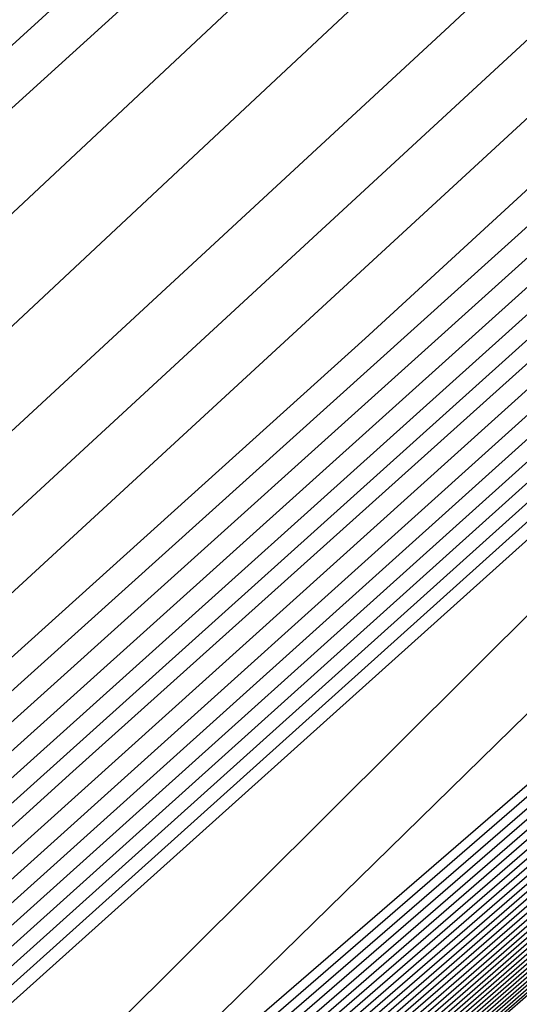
# Model space of a CAD drawing. Extents: x 3249832 to 3255657, y 13789405 to 13793316.
# Tile 695 of 1056: x 3253204.177 to 3253204.447, y 13791254.127 to 13791254.659. Entities that reach past the tile are written whole.
import ezdxf

# ---------------------------------------------------------------- set-up
doc = ezdxf.new("R2010")
doc.units = 0
doc.header["$LTSCALE"] = 100
doc.header["$MEASUREMENT"] = 0
for name, color, linetype in [('GRATIO_03231_CON', 1, 'CONTINUOUS'), ('GRATIO_0323_ICON', 1, 'CONTINUOUS'), ('TARGETS_EAST', 7, 'CONTINUOUS')]:
    doc.layers.add(name, color=color, linetype=linetype)

# ---------------------------------------------------------------- blocks, each defined once
blk = doc.blocks.new('Gratio_032316_contours')
at = {"layer": 'GRATIO_03231_CON', "color": 1, "linetype": 'Continuous', "flags": 128}
for points in [[(3253191.38948, 13791242.74693), (3253204.20177, 13791253.91476), (3253220.64692, 13791268.27361), (3253235.06832, 13791280.87154), (3253243.17797, 13791287.9558), (3253246.1624, 13791290.57039), (3253246.57675, 13791290.9585), (3253246.96225, 13791291.35027), (3253249.80431, 13791293.92376), (3253257.57439, 13791300.84397), (3253271.51029, 13791313.19303), (3253287.91518, 13791327.72135), (3253301.85855, 13791340.09648)], [(3253191.79994, 13791243.10847), (3253204.44943, 13791254.13256), (3253220.77772, 13791268.38874), (3253235.12384, 13791280.92083), (3253243.19412, 13791287.97073), (3253246.16397, 13791290.57276), (3253246.57604, 13791290.95929), (3253246.95683, 13791291.34766), (3253249.76811, 13791293.89481), (3253257.45544, 13791300.74264), (3253271.24372, 13791312.9616), (3253287.47511, 13791327.33655), (3253301.27112, 13791339.58093)], [(3253192.2104, 13791243.47001), (3253204.69709, 13791254.35035), (3253220.90851, 13791268.50387), (3253235.17936, 13791280.97012), (3253243.21028, 13791287.98567), (3253246.16554, 13791290.57512), (3253246.57533, 13791290.96009), (3253246.95142, 13791291.34505), (3253249.73191, 13791293.86587), (3253257.33649, 13791300.6413), (3253270.97714, 13791312.73018), (3253287.03505, 13791326.95176), (3253300.68369, 13791339.06538)], [(3253193.03132, 13791244.19308), (3253205.19242, 13791254.78595), (3253221.17009, 13791268.73414), (3253235.29039, 13791281.0687), (3253243.24258, 13791288.01553), (3253246.16868, 13791290.57985), (3253246.5739, 13791290.96168), (3253246.94058, 13791291.33982), (3253249.6595, 13791293.80799), (3253257.09858, 13791300.43863), (3253270.44399, 13791312.26734), (3253286.15492, 13791326.18216), (3253299.50883, 13791338.03428)], [(3253193.44178, 13791244.55462), (3253205.44008, 13791255.00375), (3253221.30088, 13791268.84927), (3253235.34591, 13791281.11799), (3253243.25874, 13791288.03047), (3253246.17025, 13791290.58221), (3253246.57319, 13791290.96248), (3253246.93516, 13791291.33721), (3253249.6233, 13791293.77904), (3253256.97963, 13791300.3373), (3253270.17741, 13791312.03592), (3253285.71485, 13791325.79737), (3253298.92139, 13791337.51873)], [(3253193.85224, 13791244.91616), (3253205.68774, 13791255.22155), (3253221.43167, 13791268.9644), (3253235.40143, 13791281.16728), (3253243.27489, 13791288.0454), (3253246.17182, 13791290.58457), (3253246.57247, 13791290.96327), (3253246.92974, 13791291.3346), (3253249.5871, 13791293.7501), (3253256.86068, 13791300.23596), (3253269.91084, 13791311.8045), (3253285.27479, 13791325.41257), (3253298.33396, 13791337.00318)], [(3253194.2627, 13791245.2777), (3253205.9354, 13791255.43934), (3253221.56246, 13791269.07954), (3253235.45695, 13791281.21658), (3253243.29104, 13791288.06033), (3253246.17339, 13791290.58694), (3253246.57176, 13791290.96407), (3253246.92432, 13791291.33198), (3253249.55089, 13791293.72116), (3253256.74173, 13791300.13463), (3253269.64426, 13791311.57307), (3253284.83472, 13791325.02777), (3253297.74653, 13791336.48763)], [(3253195.08362, 13791246.00077), (3253206.43072, 13791255.87494), (3253221.82404, 13791269.3098), (3253235.56798, 13791281.31516), (3253243.32335, 13791288.0902), (3253246.17654, 13791290.59166), (3253246.57033, 13791290.96566), (3253246.91348, 13791291.32676), (3253249.47849, 13791293.66327), (3253256.50383, 13791299.93196), (3253269.11111, 13791311.11023), (3253283.95459, 13791324.25817), (3253296.57167, 13791335.45653)], [(3253296.46279, 13791335.72253), (3253283.73895, 13791324.65329), (3253268.77541, 13791311.59727), (3253256.05979, 13791300.487), (3253256.05979, 13791300.487), (3253248.95714, 13791294.27347), (3253246.3422, 13791291.98168), (3253245.96716, 13791291.65513), (3253245.95906, 13791291.66315), (3253245.94444, 13791291.67844), (3253245.92473, 13791291.69951), (3253245.63026, 13791291.48345), (3253243.707, 13791289.82171), (3253238.52984, 13791285.2643), (3253229.28824, 13791277.08273), (3253218.4299, 13791267.43449), (3253209.21711, 13791259.19857), (3253203.96156, 13791254.41974), (3253201.17274, 13791251.80591)], [(3253195.49408, 13791246.36231), (3253206.67838, 13791256.09274), (3253221.95483, 13791269.42494), (3253235.6235, 13791281.36445), (3253243.3395, 13791288.10513), (3253246.17811, 13791290.59402), (3253246.56962, 13791290.96646), (3253246.90806, 13791291.32415), (3253249.44229, 13791293.63433), (3253256.38488, 13791299.83062), (3253268.84454, 13791310.87881), (3253283.51452, 13791323.87338), (3253295.98424, 13791334.94098)], [(3253295.87663, 13791335.20388), (3253283.3014, 13791324.26387), (3253268.51275, 13791311.36015), (3253255.94603, 13791300.37914), (3253255.94603, 13791300.37914), (3253248.92653, 13791294.23785), (3253246.33944, 13791291.97568), (3253245.95993, 13791291.66258), (3253245.67105, 13791291.45355), (3253243.78755, 13791289.84359), (3253238.73212, 13791285.41271), (3253229.71987, 13791277.44555), (3253219.13574, 13791268.04515), (3253210.15712, 13791260.01917), (3253205.02708, 13791255.35463), (3253202.25149, 13791252.75594), (3253199.40186, 13791250.10686)], [(3253195.90454, 13791246.72385), (3253206.92604, 13791256.31054), (3253222.08562, 13791269.54007), (3253235.67902, 13791281.41374), (3253243.35566, 13791288.12007), (3253246.17968, 13791290.59639), (3253246.56891, 13791290.96725), (3253246.90264, 13791291.32154), (3253249.40609, 13791293.60539), (3253256.26593, 13791299.72929), (3253268.57796, 13791310.64739), (3253283.07446, 13791323.48858), (3253295.39681, 13791334.42543)], [(3253295.29047, 13791334.68522), (3253282.86386, 13791323.87446), (3253268.2501, 13791311.12303), (3253255.83226, 13791300.27128), (3253255.83226, 13791300.27128), (3253248.89643, 13791294.20168), (3253246.34073, 13791291.96524), (3253245.96634, 13791291.65508), (3253245.68492, 13791291.45158), (3253243.85017, 13791289.8842), (3253238.92627, 13791285.56963), (3253230.14909, 13791277.81089), (3253219.84127, 13791268.65612), (3253211.09712, 13791260.83977), (3253206.0926, 13791256.28952), (3253203.33023, 13791253.70596), (3253200.39417, 13791250.98293)], [(3253196.31501, 13791247.08539), (3253207.1737, 13791256.52833), (3253222.21641, 13791269.6552), (3253235.73454, 13791281.46303), (3253243.37181, 13791288.135), (3253246.18125, 13791290.59875), (3253246.56819, 13791290.96805), (3253246.89722, 13791291.31892), (3253249.36988, 13791293.57645), (3253256.14697, 13791299.62795), (3253268.31138, 13791310.41597), (3253282.63439, 13791323.10378), (3253294.80938, 13791333.90988)], [(3253294.70431, 13791334.16656), (3253282.42631, 13791323.48505), (3253267.98745, 13791310.88591), (3253255.7185, 13791300.16342), (3253255.7185, 13791300.16342), (3253248.86632, 13791294.16552), (3253246.34201, 13791291.95481), (3253245.97275, 13791291.64758), (3253245.6988, 13791291.44962), (3253243.91279, 13791289.92481), (3253239.12041, 13791285.72655), (3253230.57831, 13791278.17623), (3253220.5468, 13791269.26709), (3253212.03713, 13791261.66037), (3253207.15812, 13791257.22441), (3253204.40898, 13791254.65598), (3253201.38649, 13791251.85899)], [(3253197.13593, 13791247.80846), (3253207.66903, 13791256.96393), (3253222.47799, 13791269.88547), (3253235.84557, 13791281.56162), (3253243.40412, 13791288.16487), (3253246.18439, 13791290.60348), (3253246.56677, 13791290.96964), (3253246.88638, 13791291.3137), (3253249.29748, 13791293.51856), (3253255.90907, 13791299.42528), (3253267.77823, 13791309.95312), (3253281.75426, 13791322.33419), (3253293.63452, 13791332.87878)], [(3253293.53199, 13791333.12925), (3253281.55121, 13791322.70622), (3253267.46214, 13791310.41166), (3253255.49098, 13791299.9477), (3253255.49098, 13791299.9477), (3253248.80612, 13791294.09318), (3253246.34458, 13791291.93395), (3253245.98558, 13791291.63258), (3253245.72656, 13791291.44569), (3253244.03802, 13791290.00603), (3253239.5087, 13791286.04039), (3253231.43675, 13791278.90691), (3253221.95787, 13791270.48904), (3253213.91715, 13791263.30158), (3253209.28916, 13791259.09418), (3253206.56647, 13791256.55602), (3253203.37112, 13791253.61112), (3253198.43501, 13791249.15506)], [(3253197.54639, 13791248.17), (3253207.91669, 13791257.18173), (3253222.60878, 13791270.0006), (3253235.90109, 13791281.61091), (3253243.42027, 13791288.1798), (3253246.18596, 13791290.60584), (3253246.56605, 13791290.97044), (3253246.88096, 13791291.31109), (3253249.26128, 13791293.48962), (3253255.79012, 13791299.32395), (3253267.51166, 13791309.7217), (3253281.31419, 13791321.94939), (3253293.04709, 13791332.36323), (3253299.24948, 13791337.92415)], [(3253299.21969, 13791338.01181), (3253292.94584, 13791332.61059), (3253281.11367, 13791322.3168), (3253267.19948, 13791310.17454), (3253255.37722, 13791299.83984), (3253255.37722, 13791299.83983), (3253248.77601, 13791294.05701), (3253246.34587, 13791291.92352), (3253245.99199, 13791291.62508), (3253245.74044, 13791291.44372), (3253244.10063, 13791290.04663), (3253239.70285, 13791286.19731), (3253231.86597, 13791279.27225), (3253222.6634, 13791271.10001), (3253214.85715, 13791264.12218), (3253210.35468, 13791260.02907), (3253207.64522, 13791257.50604), (3253204.36344, 13791254.48718), (3253199.25939, 13791249.88337)], [(3253197.95685, 13791248.53154), (3253208.16435, 13791257.39953), (3253222.73957, 13791270.11573), (3253235.95661, 13791281.6602), (3253243.43643, 13791288.19473), (3253246.18754, 13791290.6082), (3253246.56534, 13791290.97123), (3253246.87554, 13791291.30847), (3253249.22507, 13791293.46068), (3253255.67117, 13791299.22261), (3253267.24508, 13791309.49028), (3253280.87413, 13791321.56459), (3253292.45966, 13791331.84768), (3253298.58416, 13791337.33876)], [(3253298.55474, 13791337.42533), (3253292.35968, 13791332.09194), (3253280.67612, 13791321.92739), (3253266.93683, 13791309.93742), (3253255.26346, 13791299.73197), (3253255.26346, 13791299.73197), (3253248.74591, 13791294.02084), (3253246.34715, 13791291.91308), (3253245.99841, 13791291.61758), (3253245.75432, 13791291.44175), (3253244.16325, 13791290.08724), (3253239.89699, 13791286.35423), (3253232.29519, 13791279.63759), (3253223.36893, 13791271.71098), (3253215.79716, 13791264.94278), (3253211.4202, 13791260.96396), (3253208.72397, 13791258.45606), (3253205.35575, 13791255.36324), (3253200.08377, 13791250.61169)], [(3253198.36731, 13791248.89308), (3253208.41201, 13791257.61732), (3253222.87037, 13791270.23087), (3253236.01213, 13791281.70949), (3253243.45258, 13791288.20967), (3253246.18911, 13791290.61057), (3253246.56463, 13791290.97203), (3253246.87012, 13791291.30586), (3253249.18887, 13791293.43173), (3253255.55222, 13791299.12128), (3253266.9785, 13791309.25886), (3253280.43407, 13791321.17979), (3253291.87223, 13791331.33213), (3253297.91884, 13791336.75338)], [(3253297.8898, 13791336.83884), (3253291.77352, 13791331.57328), (3253280.23857, 13791321.53798), (3253266.67418, 13791309.70029), (3253255.14969, 13791299.62411), (3253255.14969, 13791299.62411), (3253248.71581, 13791293.98467), (3253246.34844, 13791291.90265), (3253246.00482, 13791291.61008), (3253245.7682, 13791291.43979), (3253244.22587, 13791290.12785), (3253240.09114, 13791286.51115), (3253232.72441, 13791280.00293), (3253224.07447, 13791272.32196), (3253216.73717, 13791265.76338), (3253212.48572, 13791261.89885), (3253209.80272, 13791259.40608), (3253206.34807, 13791256.23931), (3253200.90814, 13791251.34)], [(3253199.18823, 13791249.61615), (3253208.90733, 13791258.05292), (3253223.13195, 13791270.46113), (3253236.12316, 13791281.80807), (3253243.48489, 13791288.23953), (3253246.19225, 13791290.61529), (3253246.5632, 13791290.97362), (3253246.85928, 13791291.30064), (3253249.11647, 13791293.37385), (3253255.31432, 13791298.91861), (3253266.44535, 13791308.79601), (3253279.55394, 13791320.4102), (3253290.69737, 13791330.30103), (3253296.5882, 13791335.58261)], [(3253296.5599, 13791335.66587), (3253290.6012, 13791330.53597), (3253279.36346, 13791320.75917), (3253266.14871, 13791309.22624), (3253254.92163, 13791299.40902), (3253254.92163, 13791299.40903), (3253248.65441, 13791293.91375), (3253246.34916, 13791291.88397), (3253246.0155, 13791291.59761), (3253245.79411, 13791291.43804), (3253244.34991, 13791290.21048), (3253240.47889, 13791286.82562), (3253233.5827, 13791280.7338), (3253225.48551, 13791273.54393), (3253218.61718, 13791267.40458), (3253214.61676, 13791263.76863), (3253211.96021, 13791261.30613), (3253208.3327, 13791257.99143), (3253202.5569, 13791252.79662), (3253198.00539, 13791248.68464)], [(3253199.59869, 13791249.97769), (3253209.15499, 13791258.27072), (3253223.26274, 13791270.57626), (3253236.17868, 13791281.85736), (3253243.50104, 13791288.25447), (3253246.19382, 13791290.61766), (3253246.56249, 13791290.97442), (3253246.85386, 13791291.29803), (3253249.08026, 13791293.34491), (3253255.19536, 13791298.81727), (3253266.17878, 13791308.56459), (3253279.11387, 13791320.0254), (3253290.10994, 13791329.78548), (3253295.92288, 13791334.99723)], [(3253295.89496, 13791335.07939), (3253290.01504, 13791330.01731), (3253278.92589, 13791320.36978), (3253265.8859, 13791308.9893), (3253254.80734, 13791299.30179), (3253254.80734, 13791299.30179), (3253248.62314, 13791293.87896), (3253246.34863, 13791291.87568), (3253246.01981, 13791291.5926), (3253245.80618, 13791291.43822), (3253244.41135, 13791290.25247), (3253240.67251, 13791286.98316), (3253234.01176, 13791281.09932), (3253226.19103, 13791274.15492), (3253219.55719, 13791268.22518), (3253215.68228, 13791264.70352), (3253213.03896, 13791262.25615), (3253209.32502, 13791258.8675), (3253203.38128, 13791253.52494), (3253198.62056, 13791249.22763)], [(3253200.00915, 13791250.33923), (3253209.40265, 13791258.48852), (3253223.39353, 13791270.6914), (3253236.2342, 13791281.90666), (3253243.51719, 13791288.2694), (3253246.19539, 13791290.62002), (3253246.56177, 13791290.97521), (3253246.84844, 13791291.29541), (3253249.04406, 13791293.31596), (3253255.07641, 13791298.71594), (3253265.9122, 13791308.33317), (3253278.6738, 13791319.6406), (3253289.52251, 13791329.26993), (3253295.25756, 13791334.41184)], [(3253295.23001, 13791334.4929), (3253289.42888, 13791329.49866), (3253278.48833, 13791319.98039), (3253265.62309, 13791308.75236), (3253254.69306, 13791299.19455), (3253254.69306, 13791299.19455), (3253248.59186, 13791293.84417), (3253246.34811, 13791291.86739), (3253246.02412, 13791291.58759), (3253245.81824, 13791291.43839), (3253244.4728, 13791290.29446), (3253240.86613, 13791287.1407), (3253234.44083, 13791281.46484), (3253226.89654, 13791274.76592), (3253220.4972, 13791269.04579), (3253216.7478, 13791265.63841), (3253214.1177, 13791263.20617), (3253210.31733, 13791259.74356), (3253204.20565, 13791254.25325), (3253199.23573, 13791249.77062)], [(3253200.41961, 13791250.70077), (3253209.65031, 13791258.70631), (3253223.52432, 13791270.80653), (3253236.28972, 13791281.95595), (3253243.53335, 13791288.28434), (3253246.19696, 13791290.62238), (3253246.56106, 13791290.97601), (3253246.84302, 13791291.2928), (3253249.00786, 13791293.28702), (3253254.95746, 13791298.6146), (3253265.64563, 13791308.10175), (3253278.23374, 13791319.25581), (3253288.93508, 13791328.75438), (3253294.59224, 13791333.82646)], [(3253294.56507, 13791333.90642), (3253288.84272, 13791328.98), (3253278.05076, 13791319.591), (3253265.36028, 13791308.51542), (3253254.57877, 13791299.08731), (3253254.57877, 13791299.08731), (3253248.56059, 13791293.80939), (3253246.34758, 13791291.8591), (3253246.02843, 13791291.58257), (3253245.83031, 13791291.43857), (3253244.53425, 13791290.33645), (3253241.05975, 13791287.29824), (3253234.86989, 13791281.83037), (3253227.60205, 13791275.37691), (3253221.43721, 13791269.86639), (3253217.81332, 13791266.5733), (3253215.19645, 13791264.15619), (3253211.30965, 13791260.61962), (3253205.03003, 13791254.98156), (3253199.8509, 13791250.3136)], [(3253201.24053, 13791251.42384), (3253210.14563, 13791259.14191), (3253223.7859, 13791271.0368), (3253236.40075, 13791282.05453), (3253243.56565, 13791288.3142), (3253246.20011, 13791290.62711), (3253246.55963, 13791290.9776), (3253246.83219, 13791291.28758), (3253248.93546, 13791293.22914), (3253254.71956, 13791298.41193), (3253265.11248, 13791307.63891), (3253277.35361, 13791318.48621), (3253287.76022, 13791327.72328), (3253293.2616, 13791332.65569)], [(3253293.23517, 13791332.73345), (3253287.67041, 13791327.94269), (3253277.17563, 13791318.81222), (3253264.83466, 13791308.04155), (3253254.35019, 13791298.87283), (3253254.35019, 13791298.87283), (3253248.49805, 13791293.73981), (3253246.34653, 13791291.84252), (3253246.03705, 13791291.57255), (3253245.85444, 13791291.43892), (3253244.65714, 13791290.42044), (3253241.44699, 13791287.61333), (3253235.72802, 13791282.56142), (3253229.01308, 13791276.59891), (3253223.31722, 13791271.50759), (3253219.94436, 13791268.44307), (3253217.35394, 13791266.05623), (3253213.29428, 13791262.37175), (3253206.67878, 13791256.43818), (3253201.08124, 13791251.39958)], [(3253201.65099, 13791251.78538), (3253210.3933, 13791259.35971), (3253223.91669, 13791271.15193), (3253236.45627, 13791282.10382), (3253243.58181, 13791288.32914), (3253246.20168, 13791290.62947), (3253246.55892, 13791290.9784), (3253246.82677, 13791291.28496), (3253248.89925, 13791293.20019), (3253254.60061, 13791298.3106), (3253264.8459, 13791307.40749), (3253276.91354, 13791318.10141), (3253287.17279, 13791327.20773)], [(3253287.08425, 13791327.42403), (3253276.73806, 13791318.42283), (3253264.57185, 13791307.80461), (3253254.2359, 13791298.76559), (3253254.2359, 13791298.76559), (3253248.46678, 13791293.70503), (3253246.346, 13791291.83423), (3253246.04136, 13791291.56753), (3253245.86651, 13791291.4391), (3253244.71859, 13791290.46243), (3253241.64061, 13791287.77087), (3253236.15708, 13791282.92694), (3253229.71859, 13791277.2099), (3253224.25723, 13791272.32819), (3253221.00988, 13791269.37796), (3253218.43269, 13791267.00625), (3253214.2866, 13791263.24781), (3253207.50316, 13791257.1665), (3253201.69641, 13791251.94257)], [(3253215.27891, 13791264.12388), (3253208.32754, 13791257.89481), (3253202.31158, 13791252.48555), (3253202.06145, 13791252.14692), (3253210.64096, 13791259.57751), (3253224.04748, 13791271.26706)], [(3253216.27123, 13791264.99994), (3253209.15191, 13791258.62312), (3253202.92675, 13791253.02854), (3253202.47191, 13791252.50846), (3253210.88862, 13791259.7953), (3253224.17827, 13791271.38219)], [(3253218.25586, 13791266.75207), (3253210.80067, 13791260.07975), (3253204.15709, 13791254.11451), (3253203.29283, 13791253.23153), (3253211.38394, 13791260.2309), (3253224.43985, 13791271.61246)], [(3253219.24818, 13791267.62813), (3253211.62504, 13791260.80806), (3253204.77226, 13791254.6575), (3253203.70329, 13791253.59307), (3253211.6316, 13791260.4487), (3253224.57064, 13791271.72759)], [(3253220.24049, 13791268.50419), (3253212.44942, 13791261.53637), (3253205.38743, 13791255.20049), (3253204.11375, 13791253.95461), (3253211.87926, 13791260.6665), (3253224.70143, 13791271.84272)]]:
    blk.add_lwpolyline(points, dxfattribs=at)
at = {"layer": 'GRATIO_0323_ICON', "color": 7, "linetype": 'Continuous', "flags": 128}
for points in [[(3253192.62086, 13791243.83154), (3253204.94475, 13791254.56815), (3253221.0393, 13791268.61901), (3253235.23488, 13791281.01941), (3253243.22643, 13791288.0006), (3253246.16711, 13791290.57748), (3253246.57461, 13791290.96089), (3253246.946, 13791291.34243), (3253249.6957, 13791293.83693), (3253257.21754, 13791300.53997), (3253270.71056, 13791312.49876), (3253286.59498, 13791326.56696), (3253300.09626, 13791338.54983)], [(3253194.67316, 13791245.63924), (3253206.18306, 13791255.65714), (3253221.69325, 13791269.19467), (3253235.51247, 13791281.26587), (3253243.3072, 13791288.07527), (3253246.17497, 13791290.5893), (3253246.57105, 13791290.96487), (3253246.9189, 13791291.32937), (3253249.51469, 13791293.69222), (3253256.62278, 13791300.03329), (3253269.37769, 13791311.34165), (3253284.39466, 13791324.64297), (3253297.1591, 13791335.97208)], [(3253297.04895, 13791336.24119), (3253284.1765, 13791325.0427), (3253269.03806, 13791311.8344), (3253256.17355, 13791300.59486), (3253256.17355, 13791300.59486), (3253248.98721, 13791294.30967), (3253246.34069, 13791291.99235), (3253245.95999, 13791291.66346), (3253245.95041, 13791291.6731), (3253245.93451, 13791291.68974), (3253245.91417, 13791291.71143), (3253245.6131, 13791291.48887), (3253243.64235, 13791289.78323), (3253238.33479, 13791285.10833), (3253228.85875, 13791276.71767), (3253217.72434, 13791266.82355), (3253208.2771, 13791258.37797), (3253202.89605, 13791253.48485), (3253200.09399, 13791250.85589)], [(3253196.72547, 13791247.44693), (3253207.42136, 13791256.74613), (3253222.3472, 13791269.77033), (3253235.79006, 13791281.51232), (3253243.38797, 13791288.14993), (3253246.18282, 13791290.60111), (3253246.56748, 13791290.96885), (3253246.8918, 13791291.31631), (3253249.33368, 13791293.5475), (3253256.02802, 13791299.52662), (3253268.04481, 13791310.18454), (3253282.19433, 13791322.71898), (3253294.22195, 13791333.39433)], [(3253294.11815, 13791333.64791), (3253281.98876, 13791323.09563), (3253267.72479, 13791310.64878), (3253255.60474, 13791300.05556), (3253255.60474, 13791300.05556), (3253248.83622, 13791294.12935), (3253246.3433, 13791291.94438), (3253245.97917, 13791291.64008), (3253245.71268, 13791291.44765), (3253243.9754, 13791289.96542), (3253239.31456, 13791285.88347), (3253231.00753, 13791278.54157), (3253221.25234, 13791269.87807), (3253212.97714, 13791262.48097), (3253208.22364, 13791258.15929), (3253205.48773, 13791255.606), (3253202.3788, 13791252.73505), (3253197.61064, 13791248.42675)], [(3253198.77777, 13791249.25461), (3253208.65967, 13791257.83512), (3253223.00116, 13791270.346), (3253236.06765, 13791281.75878), (3253243.46873, 13791288.2246), (3253246.19068, 13791290.61293), (3253246.56391, 13791290.97283), (3253246.8647, 13791291.30325), (3253249.15267, 13791293.40279), (3253255.43327, 13791299.01994), (3253266.71193, 13791309.02744), (3253279.994, 13791320.795), (3253291.2848, 13791330.81658), (3253297.25352, 13791336.168)], [(3253297.22485, 13791336.25236), (3253291.18736, 13791331.05463), (3253279.80103, 13791321.14857), (3253266.41152, 13791309.46318), (3253255.03592, 13791299.51627), (3253255.03592, 13791299.51627), (3253248.68568, 13791293.94854), (3253246.34968, 13791291.89227), (3253246.01119, 13791291.60264), (3253245.78203, 13791291.43788), (3253244.28846, 13791290.1685), (3253240.28527, 13791286.66808), (3253233.15363, 13791280.36827), (3253224.78, 13791272.93293), (3253217.67718, 13791266.58398), (3253213.55124, 13791262.83374), (3253210.88146, 13791260.35611), (3253207.34038, 13791257.11537), (3253201.73252, 13791252.06831)], [(3253200.83007, 13791251.06231), (3253209.89797, 13791258.92411), (3253223.65511, 13791270.92166), (3253236.34523, 13791282.00524), (3253243.5495, 13791288.29927), (3253246.19853, 13791290.62475), (3253246.56034, 13791290.9768), (3253246.83761, 13791291.29019), (3253248.97166, 13791293.25808), (3253254.83851, 13791298.51327), (3253265.37905, 13791307.87033), (3253277.79367, 13791318.87101), (3253288.34765, 13791328.23883), (3253293.92692, 13791333.24107)], [(3253293.90012, 13791333.31993), (3253288.25656, 13791328.46134), (3253277.61319, 13791319.20161), (3253265.09747, 13791308.27849), (3253254.46448, 13791298.98007), (3253254.46448, 13791298.98007), (3253248.52932, 13791293.7746), (3253246.34705, 13791291.85081), (3253246.03274, 13791291.57756), (3253245.84238, 13791291.43874), (3253244.5957, 13791290.37845), (3253241.25337, 13791287.45579), (3253235.29895, 13791282.19589), (3253228.30757, 13791275.98791), (3253222.37721, 13791270.68699), (3253218.87884, 13791267.50819), (3253216.2752, 13791265.10621), (3253212.30196, 13791261.49569), (3253205.85441, 13791255.70987), (3253200.46607, 13791250.85659)], [(3253217.26355, 13791265.876), (3253209.97629, 13791259.35143), (3253203.54192, 13791253.57153), (3253202.88237, 13791252.87), (3253211.13628, 13791260.0131), (3253224.30906, 13791271.49733)]]:
    blk.add_lwpolyline(points, dxfattribs=at)

msp = doc.modelspace()

# ---------------------------------------------------------------- block references
at = {"layer": 'TARGETS_EAST'}
msp.add_blockref('Gratio_032316_contours', (0, 0), dxfattribs=at)

doc.saveas('drawing.dxf')
